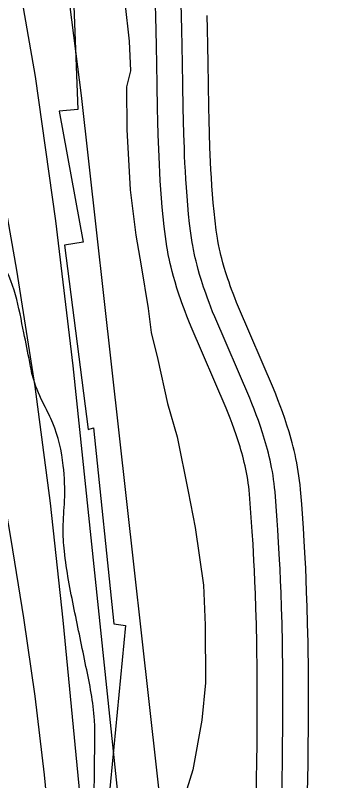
# Model space of a CAD drawing. Extents: x 3279314 to 3317160, y 734079 to 759431.
# Drawn here: x 3311713.3 to 3311893.2, y 745076.5 to 745524.5 of the extents above; entities that cross this region are included whole.
import ezdxf

# ---------------------------------------------------------------- set-up
doc = ezdxf.new("R2010")
doc.units = 0
for name, color, linetype in [('V-GRID-MAJR', 7, 'Continuous'), ('V-RIVR-EDGE', 7, 'Continuous'), ('V-ROAD-CNTR', 7, 'Continuous'), ('V-RRAP-RVMT', 7, 'Continuous'), ('V-SITE-VEGE', 7, 'Continuous'), ('V-TOPO-MAJR', 7, 'Continuous'), ('V-TOPO-MINR', 7, 'Continuous')]:
    doc.layers.add(name, color=color, linetype=linetype)

msp = doc.modelspace()

# ---------------------------------------------------------------- linework, layer by layer
at = {"layer": 'V-GRID-MAJR'}
msp.add_spline([(3283456.55, 745517.69), (3286079.77, 745517.97), (3291326.21, 745519.12), (3296572.65, 745521.02), (3301819.08, 745523.7), (3307065.52, 745527.13), (3312311.96, 745531.33), (3314935.18, 745533.71)], degree=3, dxfattribs=at)
at = {"layer": 'V-RIVR-EDGE'}
msp.add_spline([(3310747.15, 741422.06), (3310761.27, 741436.93), (3310772.16, 741448.54), (3310772.95, 741451.64), (3310772.56, 741453.19), (3310772.21, 741467.15), (3310772.61, 741472.19), (3310775.33, 741474.12), (3310776.11, 741477.23), (3310778.06, 741481.1), (3310778.46, 741484.98), (3310773.05, 741494.68), (3310773.84, 741499.34), (3310775.79, 741504.37), (3310780.07, 741508.63), (3310785.89, 741512.1), (3310795.63, 741530.31), (3310825.21, 741572.12), (3310845.06, 741601.54), (3310855.18, 741615.48), (3310863.33, 741620.88), (3310868.4, 741629.02), (3310883.19, 741654.19), (3310883.99, 741660.39), (3310891, 741675.88), (3310896.85, 741688.67), (3310901.53, 741697.96), (3310902.33, 741706.1), (3310905.45, 741716.18), (3310909.36, 741728.58), (3310914.03, 741736.71), (3310917.53, 741740.19), (3310923, 741754.53), (3310933.94, 741786.3), (3310941.35, 741805.29), (3310953.85, 741842.87), (3310965.15, 741864.56), (3310977.64, 741894.39), (3310990.11, 741919.18), (3311002.96, 741940.86), (3311006.46, 741946.29), (3311012.68, 741950.15), (3311016.96, 741957.12), (3311022.03, 741967.58), (3311022.04, 741972.23), (3311022.06, 741982.31), (3311022.86, 741990.84), (3311027.17, 742006.73), (3311033.04, 742029.98), (3311035.01, 742042.78), (3311036.22, 742059.84), (3311037.05, 742082.33), (3311037.48, 742099.39), (3311041.77, 742109.85), (3311041.78, 742116.06), (3311042.18, 742121.1), (3311045.29, 742122.64), (3311048.4, 742124.57), (3311051.13, 742129.99), (3311053.47, 742138.91), (3311056.59, 742142), (3311058.53, 742145.1), (3311058.94, 742155.18), (3311061.67, 742160.6), (3311067.12, 742166.02), (3311068.72, 742186.57), (3311068.74, 742196.26), (3311069.14, 742198.98), (3311072.24, 742201.68), (3311075.36, 742205.17), (3311079.24, 742207.48), (3311086.67, 742233.45), (3311085.13, 742236.17), (3311085.14, 742242.37), (3311089.43, 742249.73), (3311096.04, 742257.47), (3311105.36, 742263.26), (3311103.82, 742266.37), (3311108.48, 742271.01), (3311115.88, 742281.85), (3311117.83, 742289.22), (3311122.13, 742302.39), (3311129.54, 742317.5), (3311134.99, 742326.4), (3311141.62, 742341.12), (3311152.54, 742368.24), (3311150.24, 742377.17), (3311150.64, 742380.66), (3311162.31, 742395.36), (3311161.53, 742395.75), (3311151.07, 742400.04), (3311148.76, 742405.09), (3311149.94, 742412.46), (3311150.35, 742423.7), (3311155.04, 742437.26), (3311163.98, 742445.77), (3311167.48, 742449.64), (3311161.31, 742462.46), (3311160.93, 742465.95), (3311162.87, 742466.72), (3311179.16, 742465.9), (3311183.82, 742470.93), (3311192.39, 742486.42), (3311195.13, 742495.72), (3311195.92, 742501.93), (3311195.94, 742507.74), (3311195.56, 742512.4), (3311195.57, 742517.05), (3311192.1, 742523.26), (3311189.39, 742527.93), (3311189.4, 742531.8), (3311190.19, 742537.62), (3311193.69, 742542.65), (3311200.3, 742549.23), (3311213.92, 742566.26), (3311218.99, 742580.21), (3311220.18, 742587.96), (3311224.84, 742593.38), (3311234.98, 742613.9), (3311240.45, 742629.4), (3311242.8, 742639.87), (3311247.85, 742644.9), (3311258.37, 742663.49), (3311264.22, 742676.66), (3311266.55, 742679.75), (3311284.03, 742689.02), (3311288.31, 742696.37), (3311293.38, 742706.45), (3311294.17, 742715.36), (3311293.8, 742720.79), (3311295.36, 742724.28), (3311298.86, 742729.7), (3311303.16, 742743.65), (3311303.18, 742751.79), (3311303.59, 742757.22), (3311304.76, 742763.42), (3311309.83, 742773.88), (3311319.58, 742795.58), (3311324.64, 742802.16), (3311332.42, 742814.55), (3311339.81, 742819.96), (3311347.2, 742828.47), (3311350.71, 742838.16), (3311350.72, 742842.42), (3311349.58, 742850.57), (3311349.98, 742855.22), (3311352.71, 742861.81), (3311361.28, 742877.3), (3311366.72, 742882.33), (3311372.18, 742893.95), (3311375.31, 742905.19), (3311388.96, 742936.95), (3311408.46, 742981.89), (3311418.2, 743001.25), (3311424.81, 743008.61), (3311432.6, 743021), (3311438.45, 743033.39), (3311438.07, 743037.27), (3311433.43, 743043.1), (3311433.83, 743046.59), (3311437.33, 743050.07), (3311441.6, 743052), (3311445.88, 743057.03), (3311448.63, 743073.31), (3311456.81, 743089.19), (3311472.38, 743112.03), (3311480.95, 743125.97), (3311482.91, 743136.44), (3311492.26, 743150.76), (3311492.65, 743155.42), (3311492.67, 743160.07), (3311495.77, 743161.61), (3311500.43, 743161.99), (3311508.6, 743173.22), (3311523.01, 743197.22), (3311534.32, 743223.95), (3311544.45, 743244.87), (3311561.99, 743278.57), (3311577.18, 743305.29), (3311604.83, 743353.31), (3311621.21, 743390.49), (3311639.14, 743426.13), (3311651.2, 743442.39), (3311662.88, 743461.36), (3311672.23, 743477.24), (3311680.45, 743507.46), (3311680.88, 743525.69), (3311684.8, 743542.74), (3311697.32, 743588.47), (3311707.1, 743621.02), (3311721.14, 743655.89), (3311734.41, 743686.5), (3311736.38, 743700.06), (3311739.9, 743713.24), (3311739.93, 743722.94), (3311739.94, 743727.59), (3311741.49, 743729.91), (3311746.17, 743737.27), (3311747.35, 743747.74), (3311748.93, 743755.49), (3311752.05, 743766.34), (3311755.59, 743785.72), (3311758.35, 743802), (3311760.7, 743811.3), (3311763.81, 743814.79), (3311768.47, 743818.26), (3311774.69, 743822.9), (3311780.53, 743834.52), (3311784.45, 743850.41), (3311786.46, 743878.33), (3311787.65, 743888.8), (3311789.21, 743891.9), (3311789.61, 743900.04), (3311789.24, 743905.86), (3311786.94, 743916.72), (3311786.19, 743926.81), (3311786.21, 743936.5), (3311791.67, 743946.57), (3311801.41, 743965.94), (3311807.65, 743981.05), (3311809.63, 743995.78), (3311810.84, 744015.94), (3311809.34, 744037.27), (3311800.08, 744055.13), (3311797.77, 744062.12), (3311797.79, 744068.33), (3311798.19, 744076.08), (3311793.94, 744081.13), (3311782.74, 744099.39), (3311771.54, 744118.03), (3311765.4, 744143.25), (3311761.57, 744163.04), (3311761.21, 744176.23), (3311763.57, 744188.24), (3311763.73, 744251.84), (3311761.87, 744283.64), (3311758.45, 744312.74), (3311753.47, 744337.18), (3311747.32, 744362.02), (3311746.96, 744373.26), (3311744.68, 744392.66), (3311742.01, 744411.28), (3311738.17, 744425.25), (3311736.65, 744435.73), (3311732.02, 744447.76), (3311725.49, 744470.66), (3311719.34, 744494.71), (3311717.06, 744513.33), (3311705.96, 744572.31), (3311696.76, 744617.7), (3311694.49, 744640.2), (3311694.53, 744654.16), (3311703.54, 744690.59), (3311707.88, 744720.06), (3311710.67, 744750.69), (3311711.89, 744773.56), (3311709.62, 744797.23), (3311706.57, 744820.11), (3311700.78, 744830.6), (3311700.41, 744838.36), (3311702.4, 744857.74), (3311707.54, 744896.12), (3311711.09, 744922.87), (3311725.17, 744972.09), (3311744.31, 745024.39), (3311756.41, 745056.94), (3311759.15, 745068.95), (3311759.57, 745082.52), (3311759.65, 745112), (3311754.68, 745143.42), (3311747.79, 745176.79), (3311742.05, 745210.93), (3311741.31, 745224.51), (3311742.13, 745240.4), (3311741.4, 745260.96), (3311735.26, 745285.79), (3311730.24, 745296.28), (3311724.07, 745311.03), (3311721.77, 745321.5), (3311718.33, 745338.58), (3311704.47, 745381.66), (3311698.68, 745391.37), (3311697.52, 745395.64), (3311694.47, 745413.87), (3311694.48, 745418.52), (3311698.37, 745424.72), (3311703.83, 745435.56), (3311704.24, 745445.26), (3311703.1, 745454.18), (3311703.12, 745461.94), (3311703.15, 745473.18), (3311702.03, 745491.41), (3311702.44, 745502.66), (3311704.05, 745524.76), (3311702.54, 745540.66), (3311698.7, 745556.57), (3311694.07, 745565.5), (3311683.25, 745580.65), (3311676.28, 745585.32), (3311673.96, 745589.59), (3311673.98, 745597.35), (3311671.69, 745612.87), (3311671.7, 745617.91), (3311673.27, 745623.34), (3311672.9, 745629.15), (3311669.43, 745637.69), (3311666.72, 745640.03), (3311662.07, 745643.14), (3311657.03, 745644.32), (3311648.5, 745643.17), (3311641.91, 745645.13), (3311638.43, 745648.63), (3311636.51, 745655.61), (3311631.51, 745675.4), (3311626.14, 745696.36), (3311621.54, 745718.48), (3311619.31, 745758.04), (3311618.96, 745773.94), (3311619.37, 745782.47), (3311620.16, 745790.22), (3311620.57, 745799.14), (3311621.38, 745810), (3311621.02, 745821.63), (3311618.73, 745835.6), (3311611.04, 745862.76), (3311604.48, 745877.52), (3311597.54, 745894.21), (3311590.61, 745914.39), (3311586.38, 745928.36), (3311565.19, 745983.48), (3311553.63, 746012.99), (3311544.78, 746042.48), (3311533.99, 746070.04), (3311521.28, 746106.53), (3311510.15, 746151.93), (3311505.19, 746184.51), (3311496.37, 746224.87), (3311490.22, 746250.48), (3311484.08, 746273.76), (3311478.31, 746293.17), (3311471, 746317.23), (3311471.42, 746330.8), (3311471.45, 746343.21), (3311471.47, 746351.74), (3311473.82, 746360.27), (3311476.93, 746363.36), (3311479.66, 746369.17), (3311482.4, 746378.08), (3311481.3, 746405.23), (3311479.4, 746420.75), (3311474.01, 746438.6), (3311466.69, 746454.91), (3311460.5, 746461.13), (3311455.86, 746468.12), (3311452, 746477.05), (3311449.7, 746486.36), (3311444.7, 746501.5), (3311438.9, 746511.21), (3311428.07, 746521.32), (3311424.97, 746523.65), (3311423.05, 746528.7), (3311419.2, 746539.95), (3311414.56, 746547.72), (3311409.92, 746553.55), (3311400.25, 746564.04), (3311389.43, 746577.64), (3311381.69, 746585.81), (3311379.76, 746588.14), (3311379.38, 746592.02), (3311373.99, 746605.99), (3311366.29, 746629.28), (3311359.73, 746641.71), (3311346.97, 746656.09), (3311338.85, 746669.29), (3311329.22, 746695.3), (3311318.42, 746718.59), (3311316.9, 746728.68), (3311312.66, 746739.55), (3311306.51, 746761.67), (3311297.26, 746785.35), (3311290.32, 746803.2), (3311282.59, 746811.75), (3311274.09, 746825.35), (3311272.95, 746836.6), (3311269.12, 746852.89), (3311251.75, 746888.62), (3311235.93, 746920.45), (3311213.94, 746964.72), (3311200.05, 746995), (3311194.29, 747019.45), (3311190.45, 747034.58), (3311185.04, 747041.19), (3311184.66, 747044.68), (3311184.3, 747056.31), (3311182.77, 747064.46), (3311176.22, 747081.54), (3311170.07, 747103.27), (3311165.07, 747118.41), (3311158.51, 747132.39), (3311154.66, 747146.36), (3311151.59, 747156.83), (3311148.89, 747164.21), (3311146.21, 747178.18), (3311143.91, 747189.82), (3311142.78, 747203.39), (3311139.32, 747215.04), (3311130.06, 747234.45), (3311113.14, 747290.33), (3311105.06, 747316.34)], degree=3, dxfattribs=at)
at = {"layer": 'V-ROAD-CNTR'}
for points in [[(3311795.59, 745523.52), (3311795.35, 745530.55)], [(3311810.58, 745524.02), (3311810.34, 745531.1)], [(3311810.58, 745524.02), (3311810.34, 745531.1)], [(3311854.2, 745066.13), (3311854.44, 745077.3), (3311854.62, 745087.78), (3311854.76, 745097.6), (3311854.85, 745106.8), (3311854.9, 745115.42), (3311854.92, 745123.51), (3311854.91, 745131.08), (3311854.87, 745138.18), (3311854.81, 745144.83), (3311854.73, 745151.07), (3311854.63, 745156.9), (3311854.4, 745167.87), (3311854.13, 745177.44), (3311853.84, 745185.82), (3311853.55, 745193.14), (3311853.27, 745199.55), (3311852.99, 745205.14), (3311852.45, 745214.96), (3311852, 745222.3), (3311851.63, 745227.79), (3311851.02, 745236.05), (3311850.36, 745244.25), (3311850.15, 745246.48), (3311849.9, 745248.63), (3311849.62, 745250.74), (3311849.31, 745252.82), (3311848.97, 745254.86), (3311848.59, 745256.87), (3311848.19, 745258.86), (3311847.77, 745260.82), (3311847.32, 745262.74), (3311846.86, 745264.64), (3311846.38, 745266.5), (3311845.87, 745268.35), (3311845.36, 745270.17), (3311844.84, 745271.92), (3311843.73, 745275.49), (3311842.59, 745278.91), (3311841.43, 745282.24), (3311840.25, 745285.48), (3311839.05, 745288.63), (3311837.86, 745291.68), (3311836.71, 745294.54), (3311816.16, 745342.16), (3311814.86, 745345.39), (3311813.71, 745348.32), (3311812.66, 745351.09), (3311811.69, 745353.7), (3311810.81, 745356.16), (3311810, 745358.48), (3311809.25, 745360.7), (3311807.92, 745364.8), (3311806.81, 745368.45), (3311805.89, 745371.67), (3311805.14, 745374.52), (3311804.51, 745377.02), (3311803.98, 745379.22), (3311803.54, 745381.2), (3311802.84, 745384.56), (3311802.35, 745387.14), (3311802.01, 745389.13), (3311801.55, 745392.05), (3311801.15, 745394.98), (3311800.44, 745400.88), (3311799.84, 745406.58), (3311799.32, 745412.09), (3311798.87, 745417.43), (3311798.48, 745422.6), (3311798.15, 745427.6), (3311797.87, 745432.44), (3311797.62, 745437.12), (3311797.42, 745441.65), (3311797.24, 745446.06), (3311796.95, 745454.53), (3311796.74, 745462.47), (3311796.58, 745469.9), (3311796.35, 745483.76), (3311796.17, 745495.86), (3311795.99, 745506.39), (3311795.8, 745515.57), (3311795.59, 745523.62)], [(3311869.2, 745065.78), (3311869.43, 745077.01), (3311869.62, 745087.54), (3311869.76, 745097.42), (3311869.85, 745106.68), (3311869.9, 745115.36), (3311869.92, 745123.5), (3311869.91, 745131.13), (3311869.87, 745138.29), (3311869.81, 745145), (3311869.73, 745151.29), (3311869.63, 745157.18), (3311869.39, 745168.24), (3311869.12, 745177.91), (3311868.83, 745186.37), (3311868.54, 745193.77), (3311868.25, 745200.25), (3311867.97, 745205.92), (3311867.43, 745215.83), (3311866.96, 745223.27), (3311866.59, 745228.84), (3311865.98, 745237.2), (3311865.3, 745245.56), (3311865.07, 745248.04), (3311864.79, 745250.46), (3311864.48, 745252.85), (3311864.12, 745255.18), (3311863.74, 745257.47), (3311863.32, 745259.72), (3311862.88, 745261.93), (3311862.41, 745264.09), (3311861.92, 745266.22), (3311861.4, 745268.3), (3311860.87, 745270.35), (3311860.33, 745272.36), (3311859.77, 745274.33), (3311859.2, 745276.27), (3311858.01, 745280.08), (3311856.79, 745283.75), (3311855.55, 745287.29), (3311854.3, 745290.72), (3311853.05, 745294.02), (3311851.8, 745297.22), (3311850.55, 745300.31), (3311830.01, 745347.92), (3311828.81, 745350.91), (3311827.71, 745353.72), (3311826.7, 745356.36), (3311825.78, 745358.84), (3311824.95, 745361.17), (3311824.18, 745363.36), (3311823.49, 745365.42), (3311822.23, 745369.29), (3311821.2, 745372.68), (3311820.35, 745375.67), (3311819.65, 745378.28), (3311819.08, 745380.58), (3311818.6, 745382.6), (3311818.2, 745384.37), (3311817.55, 745387.48), (3311817.11, 745389.81), (3311816.81, 745391.57), (3311816.39, 745394.22), (3311816.03, 745396.88), (3311815.35, 745402.57), (3311814.76, 745408.08), (3311814.26, 745413.43), (3311813.82, 745418.62), (3311813.44, 745423.65), (3311813.12, 745428.53), (3311812.84, 745433.27), (3311812.61, 745437.85), (3311812.4, 745442.3), (3311812.23, 745446.62), (3311811.94, 745454.98), (3311811.74, 745462.83), (3311811.58, 745470.19), (3311811.35, 745484), (3311811.17, 745496.09), (3311810.99, 745506.67), (3311810.8, 745515.93), (3311810.58, 745524.02)], [(3311869.2, 745065.78), (3311869.43, 745077.01), (3311869.62, 745087.54), (3311869.76, 745097.42), (3311869.85, 745106.68), (3311869.9, 745115.36), (3311869.92, 745123.5), (3311869.91, 745131.13), (3311869.87, 745138.29), (3311869.81, 745145), (3311869.73, 745151.29), (3311869.63, 745157.18), (3311869.39, 745168.24), (3311869.12, 745177.91), (3311868.83, 745186.37), (3311868.54, 745193.77), (3311868.25, 745200.25), (3311867.97, 745205.92), (3311867.43, 745215.83), (3311866.96, 745223.27), (3311866.59, 745228.84), (3311865.98, 745237.2), (3311865.3, 745245.56), (3311865.07, 745248.04), (3311864.79, 745250.46), (3311864.48, 745252.85), (3311864.12, 745255.18), (3311863.74, 745257.47), (3311863.32, 745259.72), (3311862.88, 745261.93), (3311862.41, 745264.09), (3311861.92, 745266.22), (3311861.4, 745268.3), (3311860.87, 745270.35), (3311860.33, 745272.36), (3311859.77, 745274.33), (3311859.2, 745276.27), (3311858.01, 745280.08), (3311856.79, 745283.75), (3311855.55, 745287.29), (3311854.3, 745290.72), (3311853.05, 745294.02), (3311851.8, 745297.22), (3311850.55, 745300.31), (3311830.01, 745347.92), (3311828.81, 745350.91), (3311827.71, 745353.72), (3311826.7, 745356.36), (3311825.78, 745358.84), (3311824.95, 745361.17), (3311824.18, 745363.36), (3311823.49, 745365.42), (3311822.23, 745369.29), (3311821.2, 745372.68), (3311820.35, 745375.67), (3311819.65, 745378.28), (3311819.08, 745380.58), (3311818.6, 745382.6), (3311818.2, 745384.37), (3311817.55, 745387.48), (3311817.11, 745389.81), (3311816.81, 745391.57), (3311816.39, 745394.22), (3311816.03, 745396.88), (3311815.35, 745402.57), (3311814.76, 745408.08), (3311814.26, 745413.43), (3311813.82, 745418.62), (3311813.44, 745423.65), (3311813.12, 745428.53), (3311812.84, 745433.27), (3311812.61, 745437.85), (3311812.4, 745442.3), (3311812.23, 745446.62), (3311811.94, 745454.98), (3311811.74, 745462.83), (3311811.58, 745470.19), (3311811.35, 745484), (3311811.17, 745496.09), (3311810.99, 745506.67), (3311810.8, 745515.93), (3311810.58, 745524.02)], [(3311884.19, 745065.44), (3311884.43, 745076.72), (3311884.62, 745087.31), (3311884.76, 745097.24), (3311884.85, 745106.56), (3311884.9, 745115.3), (3311884.92, 745123.5), (3311884.91, 745131.19), (3311884.87, 745138.4), (3311884.81, 745145.16), (3311884.72, 745151.5), (3311884.63, 745157.46), (3311884.39, 745168.61), (3311884.12, 745178.37), (3311883.82, 745186.92), (3311883.53, 745194.41), (3311883.24, 745200.95), (3311882.95, 745206.7), (3311882.4, 745216.71), (3311881.93, 745224.24), (3311881.55, 745229.89), (3311880.93, 745238.35), (3311880.25, 745246.86), (3311879.99, 745249.59), (3311879.68, 745252.3), (3311879.33, 745254.95), (3311878.94, 745257.55), (3311878.51, 745260.09), (3311878.05, 745262.57), (3311877.56, 745264.99), (3311877.05, 745267.37), (3311876.51, 745269.69), (3311875.95, 745271.97), (3311875.37, 745274.2), (3311874.78, 745276.37), (3311874.18, 745278.5), (3311873.55, 745280.63), (3311872.29, 745284.67), (3311870.99, 745288.58), (3311869.68, 745292.34), (3311868.36, 745295.95), (3311867.04, 745299.42), (3311865.74, 745302.76), (3311864.4, 745306.08), (3311843.86, 745353.68), (3311842.75, 745356.44), (3311841.7, 745359.12), (3311840.75, 745361.64), (3311839.87, 745363.99), (3311839.09, 745366.18), (3311838.37, 745368.24), (3311837.73, 745370.14), (3311836.55, 745373.77), (3311835.6, 745376.91), (3311834.81, 745379.66), (3311834.17, 745382.05), (3311833.65, 745384.15), (3311833.21, 745385.98), (3311832.86, 745387.54), (3311832.27, 745390.39), (3311831.87, 745392.48), (3311831.61, 745394.02), (3311831.23, 745396.4), (3311830.91, 745398.78), (3311830.26, 745404.25), (3311829.69, 745409.58), (3311829.2, 745414.77), (3311828.77, 745419.81), (3311828.41, 745424.71), (3311828.09, 745429.47), (3311827.82, 745434.09), (3311827.59, 745438.59), (3311827.39, 745442.95), (3311827.22, 745447.17), (3311826.94, 745455.43), (3311826.73, 745463.19), (3311826.58, 745470.47), (3311826.34, 745484.24), (3311826.16, 745496.33), (3311825.99, 745506.95), (3311825.79, 745516.28), (3311825.58, 745524.42)]]:
    msp.add_lwpolyline(points, dxfattribs=at)
at = {"layer": 'V-RRAP-RVMT'}
for p, q in [((3311746.61, 745551.15), (3311749.98, 745469.41)), ((3311749.98, 745469.41), (3311738.97, 745468.37)), ((3311738.97, 745468.37), (3311752.94, 745391.67)), ((3311752.94, 745391.67), (3311742.18, 745389.93)), ((3311742.18, 745389.93), (3311755.88, 745282.03)), ((3311755.88, 745282.03), (3311759.15, 745283.06)), ((3311759.15, 745283.06), (3311771.01, 745168.31)), ((3311777.88, 745167.4), (3311762.37, 745007.98)), ((3311771.01, 745168.31), (3311777.88, 745167.4))]:
    msp.add_line(p, q, dxfattribs=at)
at = {"layer": 'V-SITE-VEGE'}
for p, q in [((3311777.34, 745531.97), (3311779.85, 745509.29)), ((3311779.85, 745509.29), (3311780.75, 745492.07)), ((3311780.75, 745492.07), (3311778.46, 745482.66)), ((3311778.46, 745482.66), (3311778.64, 745457.61)), ((3311778.64, 745457.61), (3311780.45, 745422.4)), ((3311780.45, 745422.4), (3311783.76, 745395.81)), ((3311783.76, 745395.81), (3311787.02, 745377.83)), ((3311787.02, 745377.83), (3311791.1, 745352.8)), ((3311791.1, 745352.8), (3311792.77, 745338.73)), ((3311792.77, 745338.73), (3311796.79, 745323.1)), ((3311796.79, 745323.1), (3311802.45, 745297.31)), ((3311802.45, 745297.31), (3311808.06, 745277.77)), ((3311808.06, 745277.77), (3311814.54, 745245.72)), ((3311814.54, 745245.72), (3311818.6, 745224.62)), ((3311818.6, 745224.62), (3311823.53, 745190.99)), ((3311823.53, 745190.99), (3311824.48, 745167.51)), ((3311824.48, 745167.51), (3311824.71, 745133.85)), ((3311824.71, 745133.85), (3311822.51, 745111.92)), ((3311822.51, 745111.92), (3311817.24, 745082.92)), ((3311817.24, 745082.92), (3311811.88, 745065.66))]:
    msp.add_line(p, q, dxfattribs=at)
at = {"layer": 'V-TOPO-MAJR'}
msp.add_lwpolyline([(3311786.95, 744939.12), (3311747.15, 745319.4), (3311736.96, 745404.12), (3311725.04, 745488.57), (3311710.52, 745572.61), (3311694.26, 745656.37), (3311673.68, 745754.32), (3311666.53, 745788.93), (3311659.51, 745823.57), (3311652.72, 745858.26), (3311646.08, 745892.97), (3311639.67, 745927.73), (3311633.45, 745962.53), (3311627.5, 745997.36), (3311621.72, 746032.23), (3311608.96, 746111.15), (3311603.6, 746142.72), (3311597.93, 746174.22), (3311591.79, 746205.63), (3311585.32, 746236.99), (3311512.27, 746578.02), (3311497.96, 746636.34)], dxfattribs=at)
at = {"layer": 'V-TOPO-MINR'}
for points in [[(3311818.23, 744885.15), (3311752.13, 745477.6), (3311739.7, 745573.89), (3311725.07, 745669.8), (3311707.14, 745765.15), (3311687.01, 745860.12), (3311648.88, 746025.85), (3311646.21, 746037.69), (3311643.61, 746049.55), (3311641.12, 746061.42), (3311638.69, 746073.32), (3311636.38, 746085.23), (3311634.14, 746097.16), (3311632.02, 746109.11), (3311629.98, 746121.08), (3311627.37, 746136.85), (3311623.93, 746156.68), (3311620.29, 746176.47), (3311616.33, 746196.21), (3311612.17, 746215.9), (3311499.01, 746732.07)], [(3311734.94, 745033.69), (3311730.35, 745079.88), (3311724.95, 745125.96), (3311718.35, 745171.89), (3311710.93, 745217.7), (3311702.98, 745263.45), (3311695.1, 745309.22), (3311687.35, 745355), (3311679.68, 745400.8), (3311663.01, 745501.12), (3311647.26, 745597.12), (3311631.78, 745693.17), (3311616.69, 745789.27), (3311601.87, 745885.42), (3311562.09, 746146.98)], [(3311765.92, 744915.91), (3311741.41, 745170.39), (3311733.83, 745238.92), (3311724.98, 745307.27), (3311714.21, 745375.34), (3311702.17, 745443.23), (3311699.99, 745454.56), (3311688.21, 745516.68), (3311676.61, 745578.82), (3311665.27, 745641.02), (3311654.11, 745703.25), (3311643.27, 745765.53), (3311632.66, 745827.85), (3311622.42, 745890.24), (3311612.41, 745952.66), (3311584.56, 746129.74)]]:
    msp.add_lwpolyline(points, dxfattribs=at)

doc.saveas('drawing.dxf')
